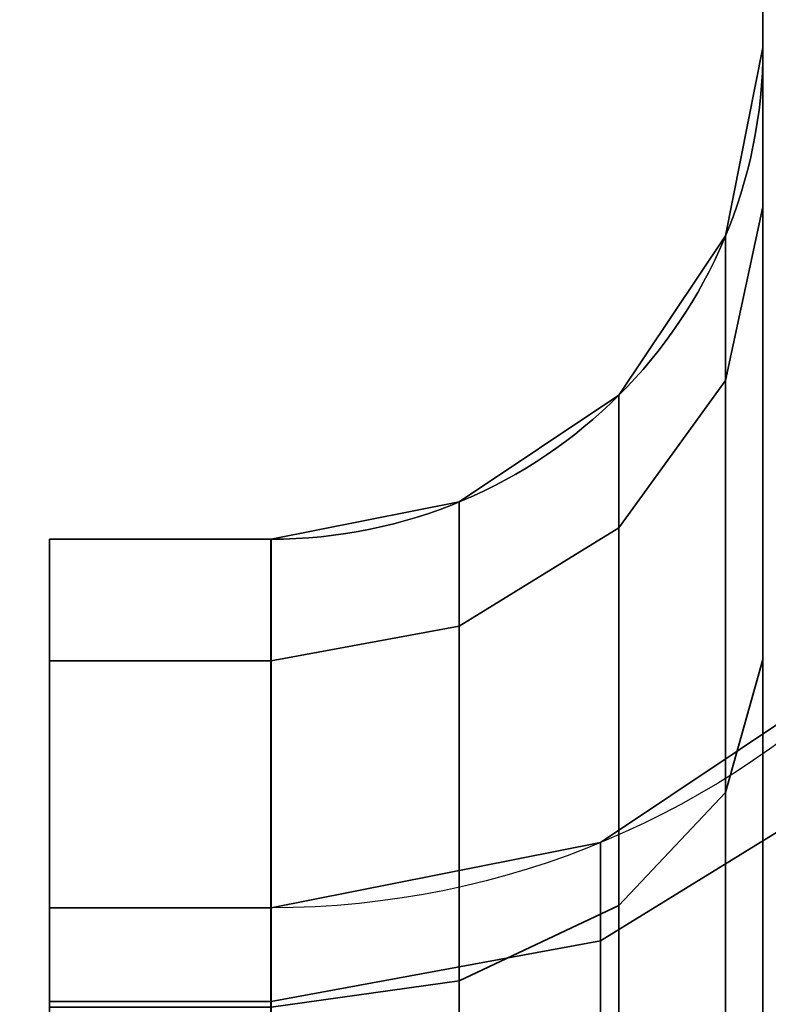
# Model space of a CAD drawing. Header units: millimetres. Extents: x -587 to 3688, y -115 to 120.
# Tile 624 of 656: x 2483.74 to 2485.26, y -44.7 to -42.69. Entities that reach past the tile are written whole.
import ezdxf

# ---------------------------------------------------------------- set-up
doc = ezdxf.new("R2010")
doc.units = ezdxf.units.MM
doc.layers.add('151', color=7, linetype='Continuous', true_color=0xffffff)

# ---------------------------------------------------------------- blocks, each defined once
blk = doc.blocks.new('UG_SURFACE_088')
at = {"layer": '151', "color": 252, "linetype": 'Continuous', "lineweight": 35}
for points in [[(2485.25, -17.25, 1169.5381), (2485.25, -45.7122, 1169.5381), (2485.25, -19.4048, 1173.1852), (2485.25, -18.9952, 1172.8877)], [(2485.25, -45.7122, 1169.5381), (2485.25, -17.25, 1169.5381), (2485.25, -17.25, 1166.2939), (2485.25, -39.3478, 1166.2939)], [(2485.25, -19.658, 1173.6238), (2485.25, -19.4048, 1173.1852), (2485.25, -45.7122, 1169.5381)], [(2485.25, -19.5545, 1174.6088), (2485.25, -19.7109, 1174.1272), (2485.25, -45.7122, 1169.5381), (2485.25, -40.4485, 1184)], [(2485.25, -40.6226, 1014.0123), (2485.25, -19.5545, 1006.6088), (2485.25, -19.7109, 1006.1272), (2485.25, -45.3736, 1014.5735)], [(2485.25, -45.7122, 1169.5381), (2485.25, -19.7109, 1174.1272), (2485.25, -19.658, 1173.6238)], [(2485.25, -19.7109, 1006.1272), (2485.25, -19.658, 1005.6237), (2485.25, -40.4485, 996), (2485.25, -47, 1014.0001)], [(2485.25, -19.7109, 1006.1272), (2485.25, -47, 1014.0001), (2485.25, -47, 1014.25), (2485.25, -45.3736, 1014.5735)], [(2485.25, -45.7122, 1169.5381), (2485.25, -39.3478, 1166.2939), (2485.25, -40.5162, 1166.0403)], [(2486.0001, -45.8491, 1169.1622), (2486.0001, -40.4485, 1184), (2485.25, -40.4485, 1184), (2485.25, -45.7122, 1169.5381)], [(2486.0001, -47, 1014.0001), (2485.25, -47, 1014.0001), (2485.25, -40.4485, 996), (2486.0001, -40.4485, 996)], [(2485.25, -43.9948, 1164.5052), (2485.25, -40.5162, 1166.0403), (2485.25, -40.9889, 1165.7544)], [(2485.25, -40.5162, 1166.0403), (2485.25, -43.9948, 1164.5052), (2485.25, -45.3736, 1165.4265), (2485.25, -45.7122, 1169.5381)], [(2485.25, -45.3736, 1014.5735), (2485.25, -43.9948, 1015.4948), (2485.25, -40.6226, 1014.0123)], [(2485.25, -41.0877, 1014.3251), (2485.25, -40.6226, 1014.0123), (2485.25, -43.9948, 1015.4948)], [(2485.25, -40.9889, 1165.7544), (2485.25, -41.3824, 1165.3793), (2485.25, -43.9948, 1164.5052)], [(2485.25, -41.4628, 1014.7214), (2485.25, -41.0877, 1014.3251), (2485.25, -43.9948, 1015.4948)], [(2485.25, -41.3824, 1165.3793), (2485.25, -41.6874, 1164.9233), (2485.25, -43.9948, 1164.5052)], [(2485.25, -41.7424, 1015.1891), (2485.25, -41.4628, 1014.7214), (2485.25, -43.9948, 1015.4948)], [(2485.25, -41.6874, 1164.9233), (2485.25, -41.8917, 1164.3939), (2485.25, -43.9948, 1164.5052)], [(2485.25, -41.9186, 1015.718), (2485.25, -41.7424, 1015.1891), (2485.25, -43.9948, 1015.4948)], [(2485.25, -41.8917, 1164.3939), (2485.25, -41.9804, 1163.7028), (2485.25, -43.0735, 1163.1263), (2485.25, -43.9948, 1164.5052)], [(2485.25, -43.9948, 1015.4948), (2485.25, -43.0735, 1016.8736), (2485.25, -41.9804, 1016.2971), (2485.25, -41.9186, 1015.718)], [(2485.25, -41.9804, 1016.2971), (2485.25, -43.0735, 1016.8736), (2485.25, -42.75, 1018.5)], [(2485.25, -42.75, 1018.5), (2485.25, -42.75, 1161.5), (2485.25, -41.9804, 1163.7028), (2485.25, -41.9804, 1016.2971)], [(2485.25, -42.75, 1161.5), (2485.25, -43.0735, 1163.1263), (2485.25, -41.9804, 1163.7028)], [(2485.25, -43.0735, 1163.1263), (2485.25, -42.75, 1161.5), (2485.1739, -43.1327, 1161.5), (2485.1739, -43.4271, 1162.98)], [(2485.25, -42.75, 1018.5), (2485.25, -43.0735, 1016.8736), (2485.1739, -43.4271, 1017.02), (2485.1739, -43.1327, 1018.5)], [(2485.25, -42.75, 1161.5), (2485.25, -42.75, 1018.5), (2485.1739, -43.1327, 1018.5), (2485.1739, -43.1327, 1161.5)], [(2485.25, -43.9948, 1164.5052), (2485.25, -43.0735, 1163.1263), (2485.1739, -43.4271, 1162.98), (2485.1739, -44.2654, 1164.2346)], [(2485.25, -43.0735, 1016.8736), (2485.25, -43.9948, 1015.4948), (2485.1739, -44.2654, 1015.7654), (2485.1739, -43.4271, 1017.02)], [(2485.1739, -43.4271, 1162.98), (2485.1739, -43.1327, 1161.5), (2484.9572, -43.4571, 1161.5), (2484.9572, -43.7268, 1162.8559)], [(2485.1739, -43.1327, 1018.5), (2485.1739, -43.4271, 1017.02), (2484.9572, -43.7268, 1017.1442), (2484.9572, -43.4571, 1018.5)], [(2485.1739, -43.1327, 1161.5), (2485.1739, -43.1327, 1018.5), (2484.9572, -43.4571, 1018.5), (2484.9572, -43.4571, 1161.5)], [(2485.1739, -44.2654, 1164.2346), (2485.1739, -43.4271, 1162.98), (2484.9572, -43.7268, 1162.8559), (2484.9572, -44.4948, 1164.0052)], [(2485.1739, -43.4271, 1017.02), (2485.1739, -44.2654, 1015.7654), (2484.9572, -44.4948, 1015.9948), (2484.9572, -43.7268, 1017.1442)], [(2484.9572, -43.7268, 1162.8559), (2484.9572, -43.4571, 1161.5), (2484.6327, -43.6739, 1161.5), (2484.6327, -43.9271, 1162.7729)], [(2484.9572, -43.4571, 1018.5), (2484.9572, -43.7268, 1017.1442), (2484.6327, -43.9271, 1017.2272), (2484.6327, -43.6739, 1018.5)], [(2484.9572, -43.4571, 1161.5), (2484.9572, -43.4571, 1018.5), (2484.6327, -43.6739, 1018.5), (2484.6327, -43.6739, 1161.5)], [(2484.6327, -43.9271, 1162.7729), (2484.6327, -43.6739, 1161.5), (2484.2501, -43.75, 1161.5), (2484.2501, -43.9974, 1162.7437)], [(2484.6327, -43.6739, 1018.5), (2484.6327, -43.9271, 1017.2272), (2484.2501, -43.9974, 1017.2563), (2484.2501, -43.75, 1018.5)], [(2484.6327, -43.6739, 1161.5), (2484.6327, -43.6739, 1018.5), (2484.2501, -43.75, 1018.5), (2484.2501, -43.75, 1161.5)], [(2484.9572, -44.4948, 1164.0052), (2484.9572, -43.7268, 1162.8559), (2484.6327, -43.9271, 1162.7729), (2484.6327, -44.6481, 1163.852)], [(2484.9572, -43.7268, 1017.1442), (2484.9572, -44.4948, 1015.9948), (2484.6327, -44.6481, 1016.1481), (2484.6327, -43.9271, 1017.2272)], [(2484.2501, -43.9974, 1017.2563), (2483.7999, -43.9974, 1017.2563), (2483.7999, -43.75, 1018.5), (2484.2501, -43.75, 1018.5)], [(2484.2501, -43.75, 1161.5), (2484.2501, -43.75, 1018.5), (2483.7999, -43.75, 1018.5), (2483.7999, -43.75, 1161.5)], [(2484.2501, -43.75, 1161.5), (2483.7999, -43.75, 1161.5), (2483.7999, -43.9974, 1162.7437), (2484.2501, -43.9974, 1162.7437)], [(2483.7999, -44.6903, 1017.5433), (2483.7999, -44.5, 1018.5), (2483.7999, -43.75, 1018.5), (2483.7999, -43.9974, 1017.2563)], [(2483.7999, -44.5, 1018.5), (2483.7999, -44.5, 1161.5), (2483.7999, -43.75, 1161.5), (2483.7999, -43.75, 1018.5)], [(2483.7999, -43.9974, 1162.7437), (2483.7999, -43.75, 1161.5), (2483.7999, -44.5, 1161.5), (2483.7999, -44.6903, 1162.4568)], [(2484.6327, -44.6481, 1163.852), (2484.6327, -43.9271, 1162.7729), (2484.2501, -43.9974, 1162.7437), (2484.2501, -44.7019, 1163.7981)], [(2484.6327, -43.9271, 1017.2272), (2484.6327, -44.6481, 1016.1481), (2484.2501, -44.7019, 1016.2019), (2484.2501, -43.9974, 1017.2563)], [(2484.2501, -44.7019, 1016.2019), (2483.7999, -44.7019, 1016.2019), (2483.7999, -43.9974, 1017.2563), (2484.2501, -43.9974, 1017.2563)], [(2484.2501, -43.9974, 1162.7437), (2483.7999, -43.9974, 1162.7437), (2483.7999, -44.7019, 1163.7981), (2484.2501, -44.7019, 1163.7981)], [(2483.7999, -45.2322, 1016.7322), (2483.7999, -44.6903, 1017.5433), (2483.7999, -43.9974, 1017.2563), (2483.7999, -44.7019, 1016.2019)], [(2483.7999, -44.7019, 1163.7981), (2483.7999, -43.9974, 1162.7437), (2483.7999, -44.6903, 1162.4568), (2483.7999, -45.2322, 1163.2677)], [(2484.9198, -44.5672, 1162.5077), (2484.9198, -44.3668, 1161.5), (2485.4875, -43.9874, 1161.5), (2485.4875, -44.2168, 1162.6529)], [(2485.4875, -43.9874, 1018.5), (2485.4875, -43.9874, 1161.5), (2484.9198, -44.3668, 1161.5), (2484.9198, -44.3668, 1018.5)], [(2484.9198, -44.3668, 1018.5), (2484.9198, -44.5672, 1017.4923), (2485.4875, -44.2168, 1017.3471), (2485.4875, -43.9874, 1018.5)], [(2485.25, -45.3736, 1165.4265), (2485.25, -43.9948, 1164.5052), (2485.1739, -44.2654, 1164.2346), (2485.1739, -45.52, 1165.0729)], [(2485.25, -43.9948, 1015.4948), (2485.25, -45.3736, 1014.5735), (2485.1739, -45.52, 1014.927), (2485.1739, -44.2654, 1015.7654)], [(2484.9198, -45.138, 1163.3619), (2484.9198, -44.5672, 1162.5077), (2485.4875, -44.2168, 1162.6529), (2485.4875, -44.8698, 1163.6302)], [(2484.9198, -44.5672, 1017.4923), (2484.9198, -45.138, 1016.638), (2485.4875, -44.8698, 1016.3698), (2485.4875, -44.2168, 1017.3471)], [(2485.1739, -45.52, 1165.0729), (2485.1739, -44.2654, 1164.2346), (2484.9572, -44.4948, 1164.0052), (2484.9572, -45.6442, 1164.7732)], [(2485.1739, -44.2654, 1015.7654), (2485.1739, -45.52, 1014.927), (2484.9572, -45.6442, 1015.2268), (2484.9572, -44.4948, 1015.9948)], [(2484.2501, -44.6903, 1162.4568), (2484.2501, -44.5, 1161.5), (2484.9198, -44.3668, 1161.5), (2484.9198, -44.5672, 1162.5077)], [(2484.9198, -44.3668, 1018.5), (2484.9198, -44.3668, 1161.5), (2484.2501, -44.5, 1161.5), (2484.2501, -44.5, 1018.5)], [(2484.2501, -44.5, 1018.5), (2484.2501, -44.6903, 1017.5433), (2484.9198, -44.5672, 1017.4923), (2484.9198, -44.3668, 1018.5)], [(2484.2501, -44.5, 1018.5), (2483.7999, -44.5, 1018.5), (2483.7999, -44.6903, 1017.5433), (2484.2501, -44.6903, 1017.5433)], [(2484.2501, -44.6903, 1162.4568), (2483.7999, -44.6903, 1162.4568), (2483.7999, -44.5, 1161.5), (2484.2501, -44.5, 1161.5)], [(2484.2501, -44.5, 1018.5), (2484.2501, -44.5, 1161.5), (2483.7999, -44.5, 1161.5), (2483.7999, -44.5, 1018.5)], [(2484.9572, -45.6442, 1164.7732), (2484.9572, -44.4948, 1164.0052), (2484.6327, -44.6481, 1163.852), (2484.6327, -45.7271, 1164.573)], [(2484.9572, -44.4948, 1015.9948), (2484.9572, -45.6442, 1015.2268), (2484.6327, -45.7271, 1015.4271), (2484.6327, -44.6481, 1016.1481)], [(2484.2501, -45.2322, 1163.2677), (2484.2501, -44.6903, 1162.4568), (2484.9198, -44.5672, 1162.5077), (2484.9198, -45.138, 1163.3619)], [(2484.2501, -44.6903, 1017.5433), (2484.2501, -45.2322, 1016.7322), (2484.9198, -45.138, 1016.638), (2484.9198, -44.5672, 1017.4923)], [(2484.6327, -45.7271, 1164.573), (2484.6327, -44.6481, 1163.852), (2484.2501, -44.7019, 1163.7981), (2484.2501, -45.7563, 1164.5026)], [(2484.6327, -44.6481, 1016.1481), (2484.6327, -45.7271, 1015.4271), (2484.2501, -45.7563, 1015.4974), (2484.2501, -44.7019, 1016.2019)], [(2484.2501, -44.6903, 1017.5433), (2483.7999, -44.6903, 1017.5433), (2483.7999, -45.2322, 1016.7322), (2484.2501, -45.2322, 1016.7322)], [(2484.2501, -45.2322, 1163.2677), (2483.7999, -45.2322, 1163.2677), (2483.7999, -44.6903, 1162.4568), (2484.2501, -44.6903, 1162.4568)]]:
    blk.add_3dface(points, dxfattribs=at)
blk = doc.blocks.new('UG_SURFACE_091')
at = {"layer": '151', "color": 252, "linetype": 'Continuous', "lineweight": 35}
for points in [[(2485.25, -17.25, 1169.5381), (2485.25, -45.7122, 1169.5381), (2485.25, -19.4048, 1173.1852), (2485.25, -18.9952, 1172.8877)], [(2485.25, -45.7122, 1169.5381), (2485.25, -17.25, 1169.5381), (2485.25, -17.25, 1166.2939), (2485.25, -39.3478, 1166.2939)], [(2485.25, -19.658, 1173.6238), (2485.25, -19.4048, 1173.1852), (2485.25, -45.7122, 1169.5381)], [(2485.25, -19.5545, 1174.6088), (2485.25, -19.7109, 1174.1272), (2485.25, -45.7122, 1169.5381), (2485.25, -40.4485, 1184)], [(2485.25, -40.6226, 1014.0123), (2485.25, -19.5545, 1006.6088), (2485.25, -19.7109, 1006.1272), (2485.25, -45.3736, 1014.5735)], [(2485.25, -45.7122, 1169.5381), (2485.25, -19.7109, 1174.1272), (2485.25, -19.658, 1173.6238)], [(2485.25, -19.7109, 1006.1272), (2485.25, -19.658, 1005.6237), (2485.25, -40.4485, 996), (2485.25, -47, 1014.0001)], [(2485.25, -19.7109, 1006.1272), (2485.25, -47, 1014.0001), (2485.25, -47, 1014.25), (2485.25, -45.3736, 1014.5735)], [(2485.25, -45.7122, 1169.5381), (2485.25, -39.3478, 1166.2939), (2485.25, -40.5162, 1166.0403)], [(2486.0001, -45.8491, 1169.1622), (2486.0001, -40.4485, 1184), (2485.25, -40.4485, 1184), (2485.25, -45.7122, 1169.5381)], [(2486.0001, -47, 1014.0001), (2485.25, -47, 1014.0001), (2485.25, -40.4485, 996), (2486.0001, -40.4485, 996)], [(2485.25, -43.9948, 1164.5052), (2485.25, -40.5162, 1166.0403), (2485.25, -40.9889, 1165.7544)], [(2485.25, -40.5162, 1166.0403), (2485.25, -43.9948, 1164.5052), (2485.25, -45.3736, 1165.4265), (2485.25, -45.7122, 1169.5381)], [(2485.25, -45.3736, 1014.5735), (2485.25, -43.9948, 1015.4948), (2485.25, -40.6226, 1014.0123)], [(2485.25, -41.0877, 1014.3251), (2485.25, -40.6226, 1014.0123), (2485.25, -43.9948, 1015.4948)], [(2485.25, -40.9889, 1165.7544), (2485.25, -41.3824, 1165.3793), (2485.25, -43.9948, 1164.5052)], [(2485.25, -41.4628, 1014.7214), (2485.25, -41.0877, 1014.3251), (2485.25, -43.9948, 1015.4948)], [(2485.25, -41.3824, 1165.3793), (2485.25, -41.6874, 1164.9233), (2485.25, -43.9948, 1164.5052)], [(2485.25, -41.7424, 1015.1891), (2485.25, -41.4628, 1014.7214), (2485.25, -43.9948, 1015.4948)], [(2485.25, -41.6874, 1164.9233), (2485.25, -41.8917, 1164.3939), (2485.25, -43.9948, 1164.5052)], [(2485.25, -41.9186, 1015.718), (2485.25, -41.7424, 1015.1891), (2485.25, -43.9948, 1015.4948)], [(2485.25, -41.8917, 1164.3939), (2485.25, -41.9804, 1163.7028), (2485.25, -43.0735, 1163.1263), (2485.25, -43.9948, 1164.5052)], [(2485.25, -43.9948, 1015.4948), (2485.25, -43.0735, 1016.8736), (2485.25, -41.9804, 1016.2971), (2485.25, -41.9186, 1015.718)], [(2485.25, -41.9804, 1016.2971), (2485.25, -43.0735, 1016.8736), (2485.25, -42.75, 1018.5)], [(2485.25, -42.75, 1018.5), (2485.25, -42.75, 1161.5), (2485.25, -41.9804, 1163.7028), (2485.25, -41.9804, 1016.2971)], [(2485.25, -42.75, 1161.5), (2485.25, -43.0735, 1163.1263), (2485.25, -41.9804, 1163.7028)], [(2485.25, -43.0735, 1163.1263), (2485.25, -42.75, 1161.5), (2485.1739, -43.1327, 1161.5), (2485.1739, -43.4271, 1162.98)], [(2485.25, -42.75, 1018.5), (2485.25, -43.0735, 1016.8736), (2485.1739, -43.4271, 1017.02), (2485.1739, -43.1327, 1018.5)], [(2485.25, -42.75, 1161.5), (2485.25, -42.75, 1018.5), (2485.1739, -43.1327, 1018.5), (2485.1739, -43.1327, 1161.5)], [(2485.25, -43.9948, 1164.5052), (2485.25, -43.0735, 1163.1263), (2485.1739, -43.4271, 1162.98), (2485.1739, -44.2654, 1164.2346)], [(2485.25, -43.0735, 1016.8736), (2485.25, -43.9948, 1015.4948), (2485.1739, -44.2654, 1015.7654), (2485.1739, -43.4271, 1017.02)], [(2485.1739, -43.4271, 1162.98), (2485.1739, -43.1327, 1161.5), (2484.9572, -43.4571, 1161.5), (2484.9572, -43.7268, 1162.8559)], [(2485.1739, -43.1327, 1018.5), (2485.1739, -43.4271, 1017.02), (2484.9572, -43.7268, 1017.1442), (2484.9572, -43.4571, 1018.5)], [(2485.1739, -43.1327, 1161.5), (2485.1739, -43.1327, 1018.5), (2484.9572, -43.4571, 1018.5), (2484.9572, -43.4571, 1161.5)], [(2485.1739, -44.2654, 1164.2346), (2485.1739, -43.4271, 1162.98), (2484.9572, -43.7268, 1162.8559), (2484.9572, -44.4948, 1164.0052)], [(2485.1739, -43.4271, 1017.02), (2485.1739, -44.2654, 1015.7654), (2484.9572, -44.4948, 1015.9948), (2484.9572, -43.7268, 1017.1442)], [(2484.9572, -43.7268, 1162.8559), (2484.9572, -43.4571, 1161.5), (2484.6327, -43.6739, 1161.5), (2484.6327, -43.9271, 1162.7729)], [(2484.9572, -43.4571, 1018.5), (2484.9572, -43.7268, 1017.1442), (2484.6327, -43.9271, 1017.2272), (2484.6327, -43.6739, 1018.5)], [(2484.9572, -43.4571, 1161.5), (2484.9572, -43.4571, 1018.5), (2484.6327, -43.6739, 1018.5), (2484.6327, -43.6739, 1161.5)], [(2484.6327, -43.9271, 1162.7729), (2484.6327, -43.6739, 1161.5), (2484.2501, -43.75, 1161.5), (2484.2501, -43.9974, 1162.7437)], [(2484.6327, -43.6739, 1018.5), (2484.6327, -43.9271, 1017.2272), (2484.2501, -43.9974, 1017.2563), (2484.2501, -43.75, 1018.5)], [(2484.6327, -43.6739, 1161.5), (2484.6327, -43.6739, 1018.5), (2484.2501, -43.75, 1018.5), (2484.2501, -43.75, 1161.5)], [(2484.9572, -44.4948, 1164.0052), (2484.9572, -43.7268, 1162.8559), (2484.6327, -43.9271, 1162.7729), (2484.6327, -44.6481, 1163.852)], [(2484.9572, -43.7268, 1017.1442), (2484.9572, -44.4948, 1015.9948), (2484.6327, -44.6481, 1016.1481), (2484.6327, -43.9271, 1017.2272)], [(2484.2501, -43.9974, 1017.2563), (2483.7999, -43.9974, 1017.2563), (2483.7999, -43.75, 1018.5), (2484.2501, -43.75, 1018.5)], [(2484.2501, -43.75, 1161.5), (2484.2501, -43.75, 1018.5), (2483.7999, -43.75, 1018.5), (2483.7999, -43.75, 1161.5)], [(2484.2501, -43.75, 1161.5), (2483.7999, -43.75, 1161.5), (2483.7999, -43.9974, 1162.7437), (2484.2501, -43.9974, 1162.7437)], [(2483.7999, -44.6903, 1017.5433), (2483.7999, -44.5, 1018.5), (2483.7999, -43.75, 1018.5), (2483.7999, -43.9974, 1017.2563)], [(2483.7999, -44.5, 1018.5), (2483.7999, -44.5, 1161.5), (2483.7999, -43.75, 1161.5), (2483.7999, -43.75, 1018.5)], [(2483.7999, -43.9974, 1162.7437), (2483.7999, -43.75, 1161.5), (2483.7999, -44.5, 1161.5), (2483.7999, -44.6903, 1162.4568)], [(2484.6327, -44.6481, 1163.852), (2484.6327, -43.9271, 1162.7729), (2484.2501, -43.9974, 1162.7437), (2484.2501, -44.7019, 1163.7981)], [(2484.6327, -43.9271, 1017.2272), (2484.6327, -44.6481, 1016.1481), (2484.2501, -44.7019, 1016.2019), (2484.2501, -43.9974, 1017.2563)], [(2484.2501, -44.7019, 1016.2019), (2483.7999, -44.7019, 1016.2019), (2483.7999, -43.9974, 1017.2563), (2484.2501, -43.9974, 1017.2563)], [(2484.2501, -43.9974, 1162.7437), (2483.7999, -43.9974, 1162.7437), (2483.7999, -44.7019, 1163.7981), (2484.2501, -44.7019, 1163.7981)], [(2483.7999, -45.2322, 1016.7322), (2483.7999, -44.6903, 1017.5433), (2483.7999, -43.9974, 1017.2563), (2483.7999, -44.7019, 1016.2019)], [(2483.7999, -44.7019, 1163.7981), (2483.7999, -43.9974, 1162.7437), (2483.7999, -44.6903, 1162.4568), (2483.7999, -45.2322, 1163.2677)], [(2484.9198, -44.5672, 1162.5077), (2484.9198, -44.3668, 1161.5), (2485.4875, -43.9874, 1161.5), (2485.4875, -44.2168, 1162.6529)], [(2485.4875, -43.9874, 1018.5), (2485.4875, -43.9874, 1161.5), (2484.9198, -44.3668, 1161.5), (2484.9198, -44.3668, 1018.5)], [(2484.9198, -44.3668, 1018.5), (2484.9198, -44.5672, 1017.4923), (2485.4875, -44.2168, 1017.3471), (2485.4875, -43.9874, 1018.5)], [(2485.25, -45.3736, 1165.4265), (2485.25, -43.9948, 1164.5052), (2485.1739, -44.2654, 1164.2346), (2485.1739, -45.52, 1165.0729)], [(2485.25, -43.9948, 1015.4948), (2485.25, -45.3736, 1014.5735), (2485.1739, -45.52, 1014.927), (2485.1739, -44.2654, 1015.7654)], [(2484.9198, -45.138, 1163.3619), (2484.9198, -44.5672, 1162.5077), (2485.4875, -44.2168, 1162.6529), (2485.4875, -44.8698, 1163.6302)], [(2484.9198, -44.5672, 1017.4923), (2484.9198, -45.138, 1016.638), (2485.4875, -44.8698, 1016.3698), (2485.4875, -44.2168, 1017.3471)], [(2485.1739, -45.52, 1165.0729), (2485.1739, -44.2654, 1164.2346), (2484.9572, -44.4948, 1164.0052), (2484.9572, -45.6442, 1164.7732)], [(2485.1739, -44.2654, 1015.7654), (2485.1739, -45.52, 1014.927), (2484.9572, -45.6442, 1015.2268), (2484.9572, -44.4948, 1015.9948)], [(2484.2501, -44.6903, 1162.4568), (2484.2501, -44.5, 1161.5), (2484.9198, -44.3668, 1161.5), (2484.9198, -44.5672, 1162.5077)], [(2484.9198, -44.3668, 1018.5), (2484.9198, -44.3668, 1161.5), (2484.2501, -44.5, 1161.5), (2484.2501, -44.5, 1018.5)], [(2484.2501, -44.5, 1018.5), (2484.2501, -44.6903, 1017.5433), (2484.9198, -44.5672, 1017.4923), (2484.9198, -44.3668, 1018.5)], [(2484.2501, -44.5, 1018.5), (2483.7999, -44.5, 1018.5), (2483.7999, -44.6903, 1017.5433), (2484.2501, -44.6903, 1017.5433)], [(2484.2501, -44.6903, 1162.4568), (2483.7999, -44.6903, 1162.4568), (2483.7999, -44.5, 1161.5), (2484.2501, -44.5, 1161.5)], [(2484.2501, -44.5, 1018.5), (2484.2501, -44.5, 1161.5), (2483.7999, -44.5, 1161.5), (2483.7999, -44.5, 1018.5)], [(2484.9572, -45.6442, 1164.7732), (2484.9572, -44.4948, 1164.0052), (2484.6327, -44.6481, 1163.852), (2484.6327, -45.7271, 1164.573)], [(2484.9572, -44.4948, 1015.9948), (2484.9572, -45.6442, 1015.2268), (2484.6327, -45.7271, 1015.4271), (2484.6327, -44.6481, 1016.1481)], [(2484.2501, -45.2322, 1163.2677), (2484.2501, -44.6903, 1162.4568), (2484.9198, -44.5672, 1162.5077), (2484.9198, -45.138, 1163.3619)], [(2484.2501, -44.6903, 1017.5433), (2484.2501, -45.2322, 1016.7322), (2484.9198, -45.138, 1016.638), (2484.9198, -44.5672, 1017.4923)], [(2484.6327, -45.7271, 1164.573), (2484.6327, -44.6481, 1163.852), (2484.2501, -44.7019, 1163.7981), (2484.2501, -45.7563, 1164.5026)], [(2484.6327, -44.6481, 1016.1481), (2484.6327, -45.7271, 1015.4271), (2484.2501, -45.7563, 1015.4974), (2484.2501, -44.7019, 1016.2019)], [(2484.2501, -44.6903, 1017.5433), (2483.7999, -44.6903, 1017.5433), (2483.7999, -45.2322, 1016.7322), (2484.2501, -45.2322, 1016.7322)], [(2484.2501, -45.2322, 1163.2677), (2483.7999, -45.2322, 1163.2677), (2483.7999, -44.6903, 1162.4568), (2484.2501, -44.6903, 1162.4568)]]:
    blk.add_3dface(points, dxfattribs=at)
blk = doc.blocks.new('UG_SURFACE_093')
at = {"layer": '151', "color": 252, "linetype": 'Continuous', "lineweight": 35}
for points in [[(2447.5, -40, 2061.0001), (2447.5, -46.92, 2061.0001), (3552.5, -46.92, 2061.0001), (3552.5, -40, 2061.0001)], [(2448.9999, -40, 2059.5), (3551.0001, -40, 2059.5), (3551.0001, -46.92, 2059.5), (2448.9999, -46.92, 2059.5)]]:
    blk.add_3dface(points, dxfattribs=at)
blk = doc.blocks.new('UG_SURFACE_120')
at = {"layer": '151', "color": 252, "linetype": 'Continuous', "lineweight": 35}
for points in [[(2485.25, -17.25, 1169.5381), (2485.25, -45.7122, 1169.5381), (2485.25, -19.4048, 1173.1852), (2485.25, -18.9952, 1172.8877)], [(2485.25, -45.7122, 1169.5381), (2485.25, -17.25, 1169.5381), (2485.25, -17.25, 1166.2939), (2485.25, -39.3478, 1166.2939)], [(2485.25, -19.658, 1173.6238), (2485.25, -19.4048, 1173.1852), (2485.25, -45.7122, 1169.5381)], [(2485.25, -19.5545, 1174.6088), (2485.25, -19.7109, 1174.1272), (2485.25, -45.7122, 1169.5381), (2485.25, -40.4485, 1184)], [(2485.25, -40.6226, 1014.0123), (2485.25, -19.5545, 1006.6088), (2485.25, -19.7109, 1006.1272), (2485.25, -45.3736, 1014.5735)], [(2485.25, -45.7122, 1169.5381), (2485.25, -19.7109, 1174.1272), (2485.25, -19.658, 1173.6238)], [(2485.25, -19.7109, 1006.1272), (2485.25, -19.658, 1005.6237), (2485.25, -40.4485, 996), (2485.25, -47, 1014.0001)], [(2485.25, -19.7109, 1006.1272), (2485.25, -47, 1014.0001), (2485.25, -47, 1014.25), (2485.25, -45.3736, 1014.5735)], [(2485.25, -45.7122, 1169.5381), (2485.25, -39.3478, 1166.2939), (2485.25, -40.5162, 1166.0403)], [(2486.0001, -45.8491, 1169.1622), (2486.0001, -40.4485, 1184), (2485.25, -40.4485, 1184), (2485.25, -45.7122, 1169.5381)], [(2486.0001, -47, 1014.0001), (2485.25, -47, 1014.0001), (2485.25, -40.4485, 996), (2486.0001, -40.4485, 996)], [(2485.25, -43.9948, 1164.5052), (2485.25, -40.5162, 1166.0403), (2485.25, -40.9889, 1165.7544)], [(2485.25, -40.5162, 1166.0403), (2485.25, -43.9948, 1164.5052), (2485.25, -45.3736, 1165.4265), (2485.25, -45.7122, 1169.5381)], [(2485.25, -45.3736, 1014.5735), (2485.25, -43.9948, 1015.4948), (2485.25, -40.6226, 1014.0123)], [(2485.25, -41.0877, 1014.3251), (2485.25, -40.6226, 1014.0123), (2485.25, -43.9948, 1015.4948)], [(2485.25, -40.9889, 1165.7544), (2485.25, -41.3824, 1165.3793), (2485.25, -43.9948, 1164.5052)], [(2485.25, -41.4628, 1014.7214), (2485.25, -41.0877, 1014.3251), (2485.25, -43.9948, 1015.4948)], [(2485.25, -41.3824, 1165.3793), (2485.25, -41.6874, 1164.9233), (2485.25, -43.9948, 1164.5052)], [(2485.25, -41.7424, 1015.1891), (2485.25, -41.4628, 1014.7214), (2485.25, -43.9948, 1015.4948)], [(2485.25, -41.6874, 1164.9233), (2485.25, -41.8917, 1164.3939), (2485.25, -43.9948, 1164.5052)], [(2485.25, -41.9186, 1015.718), (2485.25, -41.7424, 1015.1891), (2485.25, -43.9948, 1015.4948)], [(2485.25, -41.8917, 1164.3939), (2485.25, -41.9804, 1163.7028), (2485.25, -43.0735, 1163.1263), (2485.25, -43.9948, 1164.5052)], [(2485.25, -43.9948, 1015.4948), (2485.25, -43.0735, 1016.8736), (2485.25, -41.9804, 1016.2971), (2485.25, -41.9186, 1015.718)], [(2485.25, -41.9804, 1016.2971), (2485.25, -43.0735, 1016.8736), (2485.25, -42.75, 1018.5)], [(2485.25, -42.75, 1018.5), (2485.25, -42.75, 1161.5), (2485.25, -41.9804, 1163.7028), (2485.25, -41.9804, 1016.2971)], [(2485.25, -42.75, 1161.5), (2485.25, -43.0735, 1163.1263), (2485.25, -41.9804, 1163.7028)], [(2485.25, -43.0735, 1163.1263), (2485.25, -42.75, 1161.5), (2485.1739, -43.1327, 1161.5), (2485.1739, -43.4271, 1162.98)], [(2485.25, -42.75, 1018.5), (2485.25, -43.0735, 1016.8736), (2485.1739, -43.4271, 1017.02), (2485.1739, -43.1327, 1018.5)], [(2485.25, -42.75, 1161.5), (2485.25, -42.75, 1018.5), (2485.1739, -43.1327, 1018.5), (2485.1739, -43.1327, 1161.5)], [(2485.25, -43.9948, 1164.5052), (2485.25, -43.0735, 1163.1263), (2485.1739, -43.4271, 1162.98), (2485.1739, -44.2654, 1164.2346)], [(2485.25, -43.0735, 1016.8736), (2485.25, -43.9948, 1015.4948), (2485.1739, -44.2654, 1015.7654), (2485.1739, -43.4271, 1017.02)], [(2485.1739, -43.4271, 1162.98), (2485.1739, -43.1327, 1161.5), (2484.9572, -43.4571, 1161.5), (2484.9572, -43.7268, 1162.8559)], [(2485.1739, -43.1327, 1018.5), (2485.1739, -43.4271, 1017.02), (2484.9572, -43.7268, 1017.1442), (2484.9572, -43.4571, 1018.5)], [(2485.1739, -43.1327, 1161.5), (2485.1739, -43.1327, 1018.5), (2484.9572, -43.4571, 1018.5), (2484.9572, -43.4571, 1161.5)], [(2485.1739, -44.2654, 1164.2346), (2485.1739, -43.4271, 1162.98), (2484.9572, -43.7268, 1162.8559), (2484.9572, -44.4948, 1164.0052)], [(2485.1739, -43.4271, 1017.02), (2485.1739, -44.2654, 1015.7654), (2484.9572, -44.4948, 1015.9948), (2484.9572, -43.7268, 1017.1442)], [(2484.9572, -43.7268, 1162.8559), (2484.9572, -43.4571, 1161.5), (2484.6327, -43.6739, 1161.5), (2484.6327, -43.9271, 1162.7729)], [(2484.9572, -43.4571, 1018.5), (2484.9572, -43.7268, 1017.1442), (2484.6327, -43.9271, 1017.2272), (2484.6327, -43.6739, 1018.5)], [(2484.9572, -43.4571, 1161.5), (2484.9572, -43.4571, 1018.5), (2484.6327, -43.6739, 1018.5), (2484.6327, -43.6739, 1161.5)], [(2484.6327, -43.9271, 1162.7729), (2484.6327, -43.6739, 1161.5), (2484.2501, -43.75, 1161.5), (2484.2501, -43.9974, 1162.7437)], [(2484.6327, -43.6739, 1018.5), (2484.6327, -43.9271, 1017.2272), (2484.2501, -43.9974, 1017.2563), (2484.2501, -43.75, 1018.5)], [(2484.6327, -43.6739, 1161.5), (2484.6327, -43.6739, 1018.5), (2484.2501, -43.75, 1018.5), (2484.2501, -43.75, 1161.5)], [(2484.9572, -44.4948, 1164.0052), (2484.9572, -43.7268, 1162.8559), (2484.6327, -43.9271, 1162.7729), (2484.6327, -44.6481, 1163.852)], [(2484.9572, -43.7268, 1017.1442), (2484.9572, -44.4948, 1015.9948), (2484.6327, -44.6481, 1016.1481), (2484.6327, -43.9271, 1017.2272)], [(2484.2501, -43.9974, 1017.2563), (2483.7999, -43.9974, 1017.2563), (2483.7999, -43.75, 1018.5), (2484.2501, -43.75, 1018.5)], [(2484.2501, -43.75, 1161.5), (2484.2501, -43.75, 1018.5), (2483.7999, -43.75, 1018.5), (2483.7999, -43.75, 1161.5)], [(2484.2501, -43.75, 1161.5), (2483.7999, -43.75, 1161.5), (2483.7999, -43.9974, 1162.7437), (2484.2501, -43.9974, 1162.7437)], [(2483.7999, -44.6903, 1017.5433), (2483.7999, -44.5, 1018.5), (2483.7999, -43.75, 1018.5), (2483.7999, -43.9974, 1017.2563)], [(2483.7999, -44.5, 1018.5), (2483.7999, -44.5, 1161.5), (2483.7999, -43.75, 1161.5), (2483.7999, -43.75, 1018.5)], [(2483.7999, -43.9974, 1162.7437), (2483.7999, -43.75, 1161.5), (2483.7999, -44.5, 1161.5), (2483.7999, -44.6903, 1162.4568)], [(2484.6327, -44.6481, 1163.852), (2484.6327, -43.9271, 1162.7729), (2484.2501, -43.9974, 1162.7437), (2484.2501, -44.7019, 1163.7981)], [(2484.6327, -43.9271, 1017.2272), (2484.6327, -44.6481, 1016.1481), (2484.2501, -44.7019, 1016.2019), (2484.2501, -43.9974, 1017.2563)], [(2484.2501, -44.7019, 1016.2019), (2483.7999, -44.7019, 1016.2019), (2483.7999, -43.9974, 1017.2563), (2484.2501, -43.9974, 1017.2563)], [(2484.2501, -43.9974, 1162.7437), (2483.7999, -43.9974, 1162.7437), (2483.7999, -44.7019, 1163.7981), (2484.2501, -44.7019, 1163.7981)], [(2483.7999, -45.2322, 1016.7322), (2483.7999, -44.6903, 1017.5433), (2483.7999, -43.9974, 1017.2563), (2483.7999, -44.7019, 1016.2019)], [(2483.7999, -44.7019, 1163.7981), (2483.7999, -43.9974, 1162.7437), (2483.7999, -44.6903, 1162.4568), (2483.7999, -45.2322, 1163.2677)], [(2484.9198, -44.5672, 1162.5077), (2484.9198, -44.3668, 1161.5), (2485.4875, -43.9874, 1161.5), (2485.4875, -44.2168, 1162.6529)], [(2485.4875, -43.9874, 1018.5), (2485.4875, -43.9874, 1161.5), (2484.9198, -44.3668, 1161.5), (2484.9198, -44.3668, 1018.5)], [(2484.9198, -44.3668, 1018.5), (2484.9198, -44.5672, 1017.4923), (2485.4875, -44.2168, 1017.3471), (2485.4875, -43.9874, 1018.5)], [(2485.25, -45.3736, 1165.4265), (2485.25, -43.9948, 1164.5052), (2485.1739, -44.2654, 1164.2346), (2485.1739, -45.52, 1165.0729)], [(2485.25, -43.9948, 1015.4948), (2485.25, -45.3736, 1014.5735), (2485.1739, -45.52, 1014.927), (2485.1739, -44.2654, 1015.7654)], [(2484.9198, -45.138, 1163.3619), (2484.9198, -44.5672, 1162.5077), (2485.4875, -44.2168, 1162.6529), (2485.4875, -44.8698, 1163.6302)], [(2484.9198, -44.5672, 1017.4923), (2484.9198, -45.138, 1016.638), (2485.4875, -44.8698, 1016.3698), (2485.4875, -44.2168, 1017.3471)], [(2485.1739, -45.52, 1165.0729), (2485.1739, -44.2654, 1164.2346), (2484.9572, -44.4948, 1164.0052), (2484.9572, -45.6442, 1164.7732)], [(2485.1739, -44.2654, 1015.7654), (2485.1739, -45.52, 1014.927), (2484.9572, -45.6442, 1015.2268), (2484.9572, -44.4948, 1015.9948)], [(2484.2501, -44.6903, 1162.4568), (2484.2501, -44.5, 1161.5), (2484.9198, -44.3668, 1161.5), (2484.9198, -44.5672, 1162.5077)], [(2484.9198, -44.3668, 1018.5), (2484.9198, -44.3668, 1161.5), (2484.2501, -44.5, 1161.5), (2484.2501, -44.5, 1018.5)], [(2484.2501, -44.5, 1018.5), (2484.2501, -44.6903, 1017.5433), (2484.9198, -44.5672, 1017.4923), (2484.9198, -44.3668, 1018.5)], [(2484.2501, -44.5, 1018.5), (2483.7999, -44.5, 1018.5), (2483.7999, -44.6903, 1017.5433), (2484.2501, -44.6903, 1017.5433)], [(2484.2501, -44.6903, 1162.4568), (2483.7999, -44.6903, 1162.4568), (2483.7999, -44.5, 1161.5), (2484.2501, -44.5, 1161.5)], [(2484.2501, -44.5, 1018.5), (2484.2501, -44.5, 1161.5), (2483.7999, -44.5, 1161.5), (2483.7999, -44.5, 1018.5)], [(2484.9572, -45.6442, 1164.7732), (2484.9572, -44.4948, 1164.0052), (2484.6327, -44.6481, 1163.852), (2484.6327, -45.7271, 1164.573)], [(2484.9572, -44.4948, 1015.9948), (2484.9572, -45.6442, 1015.2268), (2484.6327, -45.7271, 1015.4271), (2484.6327, -44.6481, 1016.1481)], [(2484.2501, -45.2322, 1163.2677), (2484.2501, -44.6903, 1162.4568), (2484.9198, -44.5672, 1162.5077), (2484.9198, -45.138, 1163.3619)], [(2484.2501, -44.6903, 1017.5433), (2484.2501, -45.2322, 1016.7322), (2484.9198, -45.138, 1016.638), (2484.9198, -44.5672, 1017.4923)], [(2484.6327, -45.7271, 1164.573), (2484.6327, -44.6481, 1163.852), (2484.2501, -44.7019, 1163.7981), (2484.2501, -45.7563, 1164.5026)], [(2484.6327, -44.6481, 1016.1481), (2484.6327, -45.7271, 1015.4271), (2484.2501, -45.7563, 1015.4974), (2484.2501, -44.7019, 1016.2019)], [(2484.2501, -44.6903, 1017.5433), (2483.7999, -44.6903, 1017.5433), (2483.7999, -45.2322, 1016.7322), (2484.2501, -45.2322, 1016.7322)], [(2484.2501, -45.2322, 1163.2677), (2483.7999, -45.2322, 1163.2677), (2483.7999, -44.6903, 1162.4568), (2484.2501, -44.6903, 1162.4568)]]:
    blk.add_3dface(points, dxfattribs=at)

msp = doc.modelspace()

# ---------------------------------------------------------------- linework, layer by layer
at = {"layer": '151', "color": 252, "linetype": 'Continuous', "lineweight": -3, "true_color": 0x939598}
for p, q in [((2485.25, -40.4485, 1184), (2485.25, -47, 1166)), ((2485.25, -47, 1014), (2485.25, -40.4485, 996)), ((2485.25, -40.4485, 1184), (2485.25, -47, 1166)), ((2485.25, -47, 1014), (2485.25, -40.4485, 996)), ((2485.25, -47, 1014), (2485.25, -40.4485, 996)), ((2485.25, -40.4485, 1184), (2485.25, -47, 1166)), ((2485.25, -42.75, 1018.5), (2485.25, -42.75, 1161.5)), ((2485.25, -42.75, 1018.5), (2485.25, -42.75, 1161.5)), ((2485.25, -42.75, 1018.5), (2485.25, -42.75, 1161.5)), ((2483.8, -44.5, 1018.5), (2483.8, -43.75, 1018.5)), ((2483.8, -43.75, 1018.5), (2484.25, -43.75, 1018.5)), ((2483.8, -43.75, 1161.5), (2483.8, -43.75, 1018.5)), ((2483.8, -44.5, 1161.5), (2483.8, -43.75, 1161.5)), ((2483.8, -43.75, 1161.5), (2484.25, -43.75, 1161.5)), ((2483.8, -43.75, 1161.5), (2483.8, -43.75, 1018.5)), ((2483.8, -44.5, 1018.5), (2483.8, -43.75, 1018.5)), ((2483.8, -43.75, 1018.5), (2484.25, -43.75, 1018.5)), ((2483.8, -44.5, 1161.5), (2483.8, -43.75, 1161.5)), ((2483.8, -43.75, 1161.5), (2484.25, -43.75, 1161.5)), ((2483.8, -43.75, 1161.5), (2483.8, -43.75, 1018.5)), ((2483.8, -44.5, 1161.5), (2483.8, -43.75, 1161.5)), ((2483.8, -43.75, 1161.5), (2484.25, -43.75, 1161.5)), ((2483.8, -44.5, 1018.5), (2483.8, -43.75, 1018.5)), ((2483.8, -43.75, 1018.5), (2484.25, -43.75, 1018.5)), ((2484.25, -43.75, 1161.5), (2484.25, -43.75, 1018.5)), ((2484.25, -43.75, 1161.5), (2484.25, -43.75, 1018.5)), ((2484.25, -43.75, 1161.5), (2484.25, -43.75, 1018.5)), ((2483.8, -44.5, 1161.5), (2483.8, -44.5, 1018.5)), ((2483.8, -44.5, 1161.5), (2484.25, -44.5, 1161.5)), ((2483.8, -44.5, 1018.5), (2484.25, -44.5, 1018.5)), ((2483.8, -44.5, 1161.5), (2484.25, -44.5, 1161.5)), ((2483.8, -44.5, 1161.5), (2483.8, -44.5, 1018.5)), ((2483.8, -44.5, 1018.5), (2484.25, -44.5, 1018.5)), ((2483.8, -44.5, 1161.5), (2484.25, -44.5, 1161.5)), ((2483.8, -44.5, 1161.5), (2483.8, -44.5, 1018.5)), ((2483.8, -44.5, 1018.5), (2484.25, -44.5, 1018.5)), ((2484.25, -44.5, 1018.5), (2484.25, -44.5, 1161.5)), ((2484.25, -44.5, 1018.5), (2484.25, -44.5, 1161.5)), ((2484.25, -44.5, 1018.5), (2484.25, -44.5, 1161.5))]:
    msp.add_line(p, q, dxfattribs=at)
msp.add_arc((2484.25, -42.75, 1161.5), 1, 270, 0, dxfattribs=at)
msp.add_arc((2484.25, -42.75, 1161.5), 1, 270, 0, dxfattribs=at)
msp.add_arc((2484.25, -42.75, 1161.5), 1, 270, 0, dxfattribs=at)
at = {"layer": '151', "color": 252, "linetype": 'Continuous', "lineweight": -3, "true_color": 0x939598, "extrusion": (0, 0, -1)}
for centre, radius in [((-2484.25, -42.75, -1018.5), 1), ((-2484.25, -42.75, -1161.5), 1.75), ((-2484.25, -42.75, -1161.5), 1.75), ((-2484.25, -42.75, -1018.5), 1), ((-2484.25, -42.75, -1018.5), 1), ((-2484.25, -42.75, -1161.5), 1.75)]:
    msp.add_arc(centre, radius, 180, 270, dxfattribs=at)
at = {"layer": '151', "color": 252, "linetype": 'Continuous', "lineweight": -3, "true_color": 0x939598, "extrusion": (0, -1.26883e-13, -1)}
msp.add_arc((-2484.25, -42.75, -1018.5), 1.75, 180, 270, dxfattribs=at)
msp.add_arc((-2484.25, -42.75, -1018.5), 1.75, 180, 270, dxfattribs=at)
msp.add_arc((-2484.25, -42.75, -1018.5), 1.75, 180, 270, dxfattribs=at)
at = {"layer": '151', "color": 252, "linetype": 'Continuous', "lineweight": -3, "true_color": 0x939598, "extrusion": (1, 0, 0)}
for centre, radius, start, end in [((-47, 1161.5, 2485.25), 4.25, 0, 90), ((-47, 1018.5, 2485.25), 4.25, 270, 0), ((-47, 1161.5, 2485.25), 4.25, 0, 90), ((-47, 1018.5, 2485.25), 4.25, 270, 0), ((-47, 1161.5, 2485.25), 4.25, 0, 90), ((-47, 1018.5, 2485.25), 4.25, 270, 0), ((-47, 1018.5, 2484.25), 2.5, 270, 0), ((-47, 1161.5, 2484.25), 2.5, 0, 90), ((-47, 1161.5, 2484.25), 2.5, 0, 90), ((-47, 1018.5, 2484.25), 2.5, 270, 0), ((-47, 1018.5, 2484.25), 2.5, 270, 0), ((-47, 1161.5, 2484.25), 2.5, 0, 90)]:
    msp.add_arc(centre, radius, start, end, dxfattribs=at)
at = {"layer": '151', "color": 252, "linetype": 'Continuous', "lineweight": -3, "true_color": 0x939598, "extrusion": (-1, 0, 0)}
for centre, radius, start, end in [((47, 1161.5, -2483.8), 3.25, 90, 180), ((47, 1018.5, -2483.8), 3.25, 180, 270), ((47, 1161.5, -2483.8), 3.25, 90, 180), ((47, 1018.5, -2483.8), 3.25, 180, 270), ((47, 1018.5, -2483.8), 3.25, 180, 270), ((47, 1161.5, -2483.8), 3.25, 90, 180), ((47, 1161.5, -2484.25), 3.25, 90, 180), ((47, 1018.5, -2484.25), 3.25, 180, 270), ((47, 1161.5, -2484.25), 3.25, 90, 180), ((47, 1018.5, -2484.25), 3.25, 180, 270), ((47, 1018.5, -2484.25), 3.25, 180, 270), ((47, 1161.5, -2484.25), 3.25, 90, 180), ((47, 1018.5, -2483.8), 2.5, 180, 270), ((47, 1161.5, -2483.8), 2.5, 90, 180), ((47, 1161.5, -2483.8), 2.5, 90, 180), ((47, 1018.5, -2483.8), 2.5, 180, 270), ((47, 1018.5, -2483.8), 2.5, 180, 270), ((47, 1161.5, -2483.8), 2.5, 90, 180)]:
    msp.add_arc(centre, radius, start, end, dxfattribs=at)

# ---------------------------------------------------------------- block references
at = {"layer": '151', "color": 252, "linetype": 'Continuous', "lineweight": -3, "true_color": 0x939598}
for name in ['UG_SURFACE_093', 'UG_SURFACE_088', 'UG_SURFACE_091', 'UG_SURFACE_120']:
    msp.add_blockref(name, (0, 0), dxfattribs=at)

doc.saveas('drawing.dxf')
